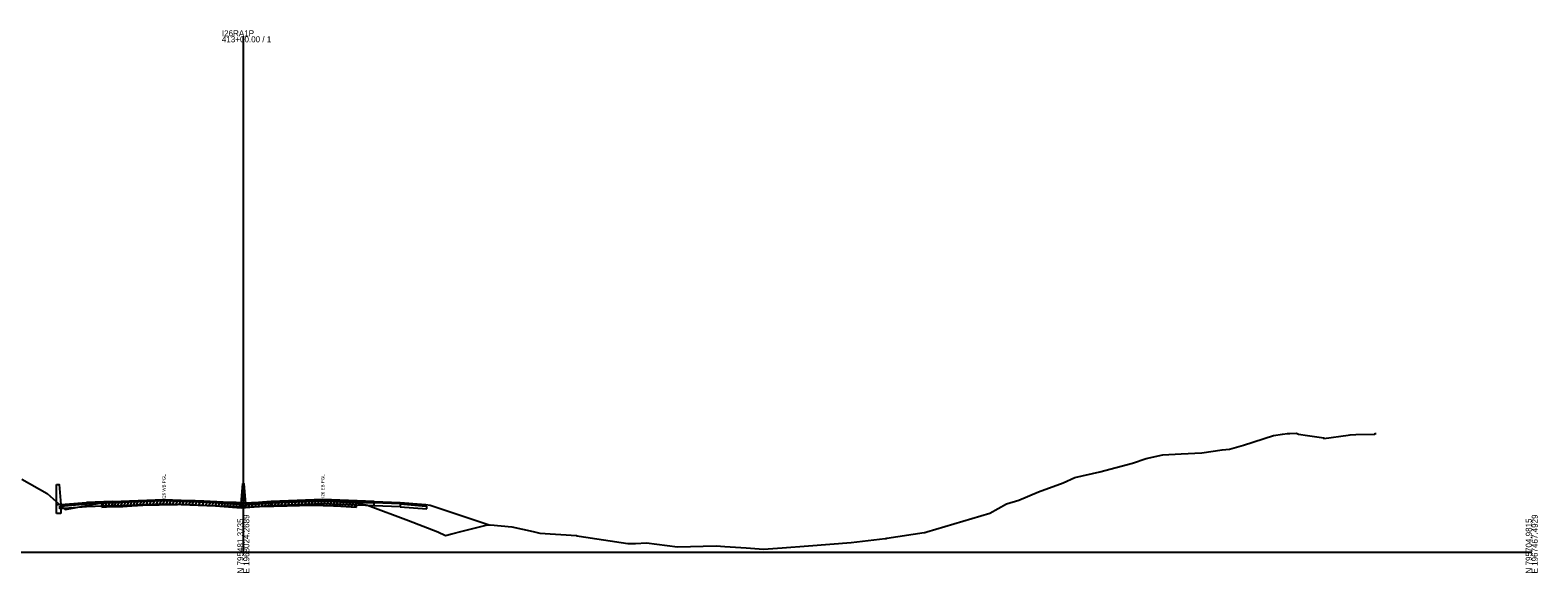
# Model space of a CAD drawing. Extents: x 1017 to 19997, y -1947 to 50737.
# Drawn here: x 16501 to 17203, y 12990 to 13243 of the extents above; entities that cross this region are included whole.
import ezdxf

# ---------------------------------------------------------------- set-up
doc = ezdxf.new("R2010")
doc.units = 0
for name, color, linetype in [('RD_GPK_XS_Cell', 7, 'Continuous'), ('RD_XS_Base', 7, 'Continuous'), ('RD_XS_ExGround', 7, 'Continuous'), ('RD_XS_ExPaveRet', 7, 'Continuous'), ('RD_XS_Greenside', 7, 'Continuous'), ('RD_XS_MedBWall', 7, 'Continuous'), ('RD_XS_Pave', 7, 'Continuous'), ('RD_XS_PaveOvlay', 7, 'Continuous'), ('RD_XS_TX_Notes', 7, 'Continuous')]:
    doc.layers.add(name, color=color, linetype=linetype)

msp = doc.modelspace()

# ---------------------------------------------------------------- linework, layer by layer
at = {"layer": 'RD_GPK_XS_Cell'}
for p, q in [((16600, 13000), (16600, 13240.11)), ((16000, 13000), (16600, 13000)), ((16600, 13000), (17200, 13000))]:
    msp.add_line(p, q, dxfattribs=at)
at = {"layer": 'RD_XS_Base'}
for points in [[(16514.5, 13021.38), (16515, 13021.42), (16527, 13022.36)], [(16514.5, 13020.04), (16514.5, 13021.38)], [(16527, 13021.02), (16514.5, 13020.04)], [(16527, 13022.36), (16527, 13021.02)], [(16539.05, 13021.51), (16527, 13021.02)], [(16539.05, 13022.85), (16539.05, 13021.51)], [(16539.05, 13021.51), (16563, 13022.48), (16587, 13021.51)], [(16599, 13021.91), (16587, 13022.85)], [(16587, 13022.85), (16587, 13021.51)], [(16587, 13021.51), (16599, 13020.57)], [(16599, 13020.57), (16599, 13021.91)], [(16601, 13020.57), (16601, 13021.91)], [(16613, 13021.51), (16601, 13020.57)], [(16613, 13021.51), (16613, 13022.85)], [(16660.95, 13021.51), (16637, 13022.48), (16613, 13021.51)], [(16660.95, 13021.51), (16660.95, 13022.85)], [(16673, 13021.03), (16660.95, 13021.51)], [(16673, 13022.37), (16673, 13021.03)], [(16685.5, 13021.38), (16685, 13021.42), (16673, 13022.37)], [(16673, 13021.03), (16685.5, 13020.04)], [(16685.5, 13020.04), (16685.5, 13021.38)]]:
    msp.add_lwpolyline(points, dxfattribs=at)
at = {"layer": 'RD_XS_ExGround'}
msp.add_lwpolyline([(16496.84, 13033.97), (16508.63, 13027.17), (16516.99, 13019.77), (16521.42, 13020.61), (16524.62, 13021.18), (16528.94, 13021.94), (16534.02, 13022.87), (16536.29, 13022.96), (16543.89, 13023.21), (16548.05, 13023.46), (16555.89, 13023.94), (16560.8, 13024.04), (16567.85, 13024.18), (16569.27, 13024.19), (16570.42, 13024.2), (16577.52, 13023.93), (16581.6, 13023.78), (16587.59, 13023.53), (16593.63, 13023.28), (16596.67, 13023.15), (16599.25, 13023), (16600, 13022.99), (16600.68, 13022.98), (16601.9, 13022.93), (16603.87, 13023.03), (16607.45, 13023.21), (16614.27, 13023.35), (16620.36, 13023.52), (16626.09, 13023.64), (16632.17, 13023.76), (16641.99, 13023.5), (16644, 13023.45), (16645.41, 13023.38), (16652.71, 13022.93), (16657.8, 13021.8), (16676.85, 13014.75), (16690.54, 13009.4), (16694.14, 13007.68), (16697.04, 13008.51), (16701.87, 13009.7), (16713.05, 13012.47), (16715.06, 13012.63), (16725.08, 13011.8), (16735.01, 13009.49), (16738.14, 13008.84), (16755.11, 13007.62), (16755.47, 13007.61), (16756.43, 13007.41), (16779.05, 13003.92), (16782.57, 13004.01), (16787.8, 13004.31), (16802.13, 13002.48), (16820.13, 13002.82), (16824.19, 13002.57), (16834.18, 13001.94), (16842.3, 13001.36), (16850.94, 13001.91), (16863.17, 13002.86), (16883.09, 13004.41), (16898.91, 13006.32), (16899.37, 13006.36), (16899.73, 13006.4), (16917.01, 13009.02), (16917.38, 13009.13), (16918.31, 13009.39), (16947.61, 13018.11), (16955.44, 13022.41), (16961.09, 13024.11), (16970.28, 13028.08), (16981.77, 13032.22), (16987.29, 13034.76), (16998.8, 13037.33), (17014.1, 13041.44), (17020.44, 13043.51), (17028.19, 13045.18), (17036.67, 13045.66), (17046.43, 13046.15), (17055.85, 13047.61), (17059.27, 13047.94), (17065.77, 13049.71), (17079.8, 13054.21), (17083.87, 13054.85), (17086.19, 13055.18), (17087.36, 13055.23), (17090.5, 13055.35), (17091.39, 13054.81), (17095.58, 13054.25), (17103.15, 13053.09), (17103.25, 13052.89), (17114.51, 13054.41), (17115.51, 13054.55), (17118.01, 13054.64), (17126.92, 13054.94), (17127.02, 13055.15), (17127.6, 13055.25)], dxfattribs=at)
at = {"layer": 'RD_XS_ExPaveRet'}
for p, q in [((16534.02, 13020.87), (16535.04, 13022.91)), ((16534.02, 13020.87), (16534.02, 13022.87)), ((16535.47, 13020.92), (16536.49, 13022.96)), ((16536.92, 13020.98), (16537.94, 13023.01)), ((16538.37, 13021.02), (16539.39, 13023.06)), ((16539.82, 13021.07), (16540.84, 13023.11)), ((16541.27, 13021.12), (16542.28, 13023.16)), ((16542.72, 13021.17), (16543.74, 13023.2)), ((16544.19, 13021.23), (16545.23, 13023.29)), ((16545.68, 13021.32), (16546.71, 13023.38)), ((16547.17, 13021.41), (16548.2, 13023.47)), ((16548.65, 13021.5), (16549.69, 13023.56)), ((16550.14, 13021.59), (16551.17, 13023.65)), ((16551.63, 13021.68), (16552.66, 13023.74)), ((16553.12, 13021.77), (16554.15, 13023.83)), ((16554.69, 13021.86), (16555.72, 13023.93)), ((16556.25, 13021.95), (16557.26, 13023.97)), ((16557.8, 13021.98), (16558.81, 13024)), ((16559.34, 13022.01), (16560.36, 13024.03)), ((16560.89, 13022.04), (16561.9, 13024.06)), ((16562.43, 13022.07), (16563.44, 13024.09)), ((16563.98, 13022.1), (16564.98, 13024.12)), ((16565.52, 13022.13), (16566.53, 13024.15)), ((16567.07, 13022.16), (16568.08, 13024.18)), ((16568.62, 13022.18), (16569.62, 13024.19)), ((16570.16, 13022.2), (16571.14, 13024.17)), ((16571.67, 13022.15), (16572.65, 13024.11)), ((16573.18, 13022.09), (16574.16, 13024.06)), ((16574.68, 13022.04), (16575.66, 13024)), ((16576.19, 13021.98), (16577.17, 13023.94)), ((16577.69, 13021.92), (16578.68, 13023.89)), ((16579.26, 13021.87), (16580.25, 13023.83)), ((16581, 13021.8), (16581.98, 13023.77)), ((16582.51, 13021.75), (16583.49, 13023.7)), ((16584.02, 13021.68), (16585, 13023.64)), ((16585.49, 13021.62), (16586.46, 13023.58)), ((16586.94, 13021.56), (16587.92, 13023.52)), ((16588.37, 13021.5), (16589.34, 13023.46)), ((16589.78, 13021.44), (16590.76, 13023.4)), ((16591.01, 13021.39), (16591.99, 13023.35)), ((16592.4, 13021.34), (16593.38, 13023.3)), ((16593.83, 13021.28), (16594.8, 13023.23)), ((16595.25, 13021.21), (16596.23, 13023.17)), ((16596.68, 13021.15), (16597.65, 13023.09)), ((16598.1, 13021.07), (16599.07, 13023.01)), ((16599.52, 13021), (16600.52, 13022.98)), ((16600.97, 13020.97), (16601.95, 13022.93)), ((16602.42, 13020.96), (16603.45, 13023.01)), ((16603.92, 13021.03), (16604.94, 13023.08)), ((16605.44, 13021.11), (16606.46, 13023.16)), ((16606.96, 13021.18), (16607.98, 13023.22)), ((16608.47, 13021.23), (16609.48, 13023.25)), ((16609.97, 13021.26), (16610.98, 13023.28)), ((16611.47, 13021.29), (16612.48, 13023.31)), ((16612.97, 13021.32), (16613.98, 13023.34)), ((16614.47, 13021.36), (16615.48, 13023.38)), ((16615.97, 13021.4), (16616.99, 13023.43)), ((16617.53, 13021.44), (16618.54, 13023.47)), ((16619.09, 13021.48), (16620.1, 13023.51)), ((16620.65, 13021.53), (16621.66, 13023.55)), ((16622.21, 13021.56), (16623.22, 13023.58)), ((16623.76, 13021.59), (16624.77, 13023.61)), ((16625.32, 13021.62), (16626.33, 13023.65)), ((16626.87, 13021.66), (16627.88, 13023.68)), ((16628.42, 13021.69), (16629.43, 13023.71)), ((16629.99, 13021.72), (16631, 13023.74)), ((16631.46, 13021.75), (16632.46, 13023.75)), ((16632.92, 13021.74), (16633.9, 13023.72)), ((16634.36, 13021.7), (16635.34, 13023.68)), ((16635.8, 13021.67), (16636.78, 13023.64)), ((16637.24, 13021.63), (16638.22, 13023.6)), ((16638.7, 13021.59), (16639.69, 13023.56)), ((16640.16, 13021.55), (16641.15, 13023.52)), ((16641.63, 13021.51), (16642.62, 13023.49)), ((16643.1, 13021.48), (16644.08, 13023.45)), ((16644.55, 13021.42), (16645.53, 13023.37)), ((16646, 13021.34), (16646.97, 13023.28)), ((16647.44, 13021.25), (16648.41, 13023.19)), ((16648.87, 13021.16), (16649.84, 13023.1)), ((16650.36, 13021.07), (16651.33, 13023.01)), ((16651.86, 13020.98), (16652.71, 13022.68)), ((16652.71, 13020.93), (16652.71, 13022.93))]:
    msp.add_line(p, q, dxfattribs=at)
msp.add_lwpolyline([(16534.02, 13020.87), (16536.29, 13020.96), (16543.89, 13021.21), (16548.05, 13021.46), (16555.89, 13021.94), (16560.8, 13022.04), (16567.85, 13022.18), (16569.27, 13022.19), (16570.42, 13022.2), (16577.52, 13021.93), (16581.6, 13021.78), (16587.59, 13021.53), (16593.63, 13021.28), (16596.67, 13021.15), (16599.25, 13021), (16600, 13020.99), (16600.68, 13020.98), (16601.9, 13020.93), (16603.87, 13021.03), (16607.45, 13021.21), (16614.27, 13021.35), (16620.36, 13021.52), (16626.09, 13021.64), (16632.17, 13021.76), (16641.99, 13021.5), (16644, 13021.45), (16645.41, 13021.38), (16652.71, 13020.93)], dxfattribs=at)
at = {"layer": 'RD_XS_Greenside'}
for points in [[(16515, 13022.08), (16513, 13021.76)], [(16685, 13022.08), (16687, 13021.75)], [(16687, 13021.75), (16714.5, 13012.58)]]:
    msp.add_lwpolyline(points, dxfattribs=at)
at = {"layer": 'RD_XS_MedBWall'}
for points in [[(16599, 13022.56), (16599.75, 13031.9)], [(16599.75, 13031.9), (16600.25, 13031.9), (16601, 13022.56)], [(16513, 13017.94), (16513, 13031.42)], [(16513, 13031.42), (16514.25, 13031.42), (16515, 13022.08)], [(16515, 13017.94), (16513, 13017.94)], [(16515, 13022.08), (16515, 13017.94)], [(16599, 13020.56), (16599, 13021.91), (16599, 13022.56)], [(16601, 13020.56), (16599, 13020.56)], [(16601, 13022.56), (16601, 13021.91), (16601, 13020.56)]]:
    msp.add_lwpolyline(points, dxfattribs=at)
at = {"layer": 'RD_XS_Pave'}
for points in [[(16527, 13022.36), (16515, 13021.42)], [(16515, 13021.42), (16515, 13021.75)], [(16527, 13022.7), (16539.05, 13023.19)], [(16539.05, 13022.85), (16527, 13022.36)], [(16527, 13022.36), (16527, 13022.7)], [(16587, 13022.85), (16563, 13023.82), (16539.05, 13022.85)], [(16539.05, 13023.19), (16539.05, 13022.85)], [(16587, 13023.19), (16587, 13022.85)], [(16587, 13023.19), (16599, 13022.25)], [(16599, 13022.25), (16599, 13021.91)], [(16601, 13021.91), (16613, 13022.85)], [(16601, 13022.25), (16601, 13021.91)], [(16660.95, 13023.19), (16637, 13024.15), (16613, 13023.19)], [(16613, 13022.85), (16637, 13023.82), (16660.95, 13022.85)], [(16613, 13023.19), (16613, 13022.85)], [(16660.95, 13023.19), (16673, 13022.71)], [(16660.95, 13022.85), (16660.95, 13023.19)], [(16673, 13022.37), (16660.95, 13022.85)], [(16673, 13022.71), (16673, 13022.37)], [(16673, 13022.37), (16685, 13021.42)], [(16685, 13021.42), (16685, 13021.75)]]:
    msp.add_lwpolyline(points, dxfattribs=at)
at = {"layer": 'RD_XS_PaveOvlay'}
for points in [[(16539.05, 13023.53), (16563, 13024.48), (16587, 13023.52)], [(16660.95, 13023.53), (16637, 13024.48), (16613, 13023.52)], [(16515, 13022.08), (16527, 13023.04)], [(16527, 13022.7), (16515, 13021.75)], [(16515, 13021.75), (16515, 13022.08)], [(16539.05, 13023.53), (16527, 13023.04)], [(16527, 13023.04), (16527, 13022.7)], [(16587, 13023.19), (16563, 13024.15), (16539.05, 13023.19)], [(16539.05, 13023.19), (16539.05, 13023.53)], [(16587, 13023.52), (16587, 13023.19)], [(16587, 13023.52), (16599, 13022.56)], [(16599, 13022.56), (16599, 13022.25)], [(16613, 13023.52), (16601, 13022.56)], [(16601, 13022.25), (16613, 13023.19)], [(16601, 13022.56), (16601, 13022.25)], [(16613, 13023.19), (16613, 13023.52)], [(16660.95, 13023.53), (16673, 13023.04)], [(16660.95, 13023.19), (16660.95, 13023.53)], [(16673, 13023.04), (16685, 13022.08)], [(16673, 13022.71), (16673, 13023.04)], [(16685, 13021.75), (16673, 13022.71)], [(16685, 13022.08), (16685, 13021.75)]]:
    msp.add_lwpolyline(points, dxfattribs=at)

# ---------------------------------------------------------------- texts
at = {"layer": 'RD_GPK_XS_Cell'}
for s, p in [('I26RA1P', (16590, 13240.11)), ('413+00.00 / 1', (16590, 13237.31))]:
    msp.add_text(s, height=2.8, dxfattribs=at).set_placement(p)
for s, p in [('N 795481.3735', (16600, 12990)), ('E 1968024.2689', (16602.8, 12990)), ('N 795704.9815', (17200, 12990)), ('E 1967467.4929', (17202.8, 12990))]:
    msp.add_text(s, height=2.8, rotation=90, dxfattribs=at).set_placement(p)
at = {"layer": 'RD_XS_TX_Notes'}
for s, p in [('I26 WB PGL', (16563.75, 13024.65)), ('I26 EB PGL', (16637.75, 13025.22))]:
    msp.add_text(s, height=1.5, rotation=90, dxfattribs=at).set_placement(p)

doc.saveas('drawing.dxf')
